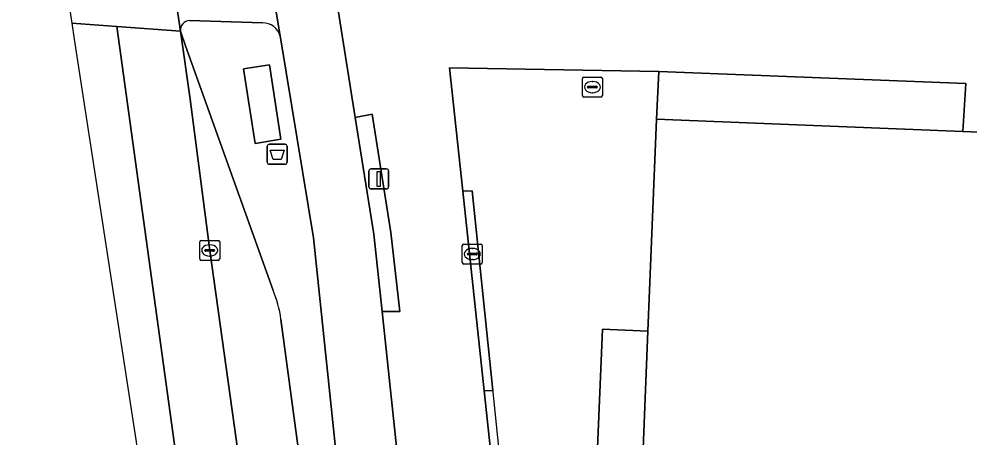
# Model space of a CAD drawing. Extents: x 160888 to 161385, y 386490 to 386908.
# Drawn here: x 160929.68 to 160977.26, y 386569.09 to 386590.06 of the extents above; entities that cross this region are included whole.
import ezdxf

# ---------------------------------------------------------------- set-up
doc = ezdxf.new("R2010")
doc.units = 0
for name, color, linetype in [('IMGEO_Afvalbak', 7, 'Continuous'), ('IMGEO_Brandkraan', 7, 'Continuous'), ('IMGEO_Fietspad_gesloten', 7, 'Continuous'), ('IMGEO_Groenvoorziening', 7, 'Continuous'), ('IMGEO_Haag', 7, 'Continuous'), ('IMGEO_Hek', 7, 'Continuous'), ('IMGEO_Kolk', 7, 'Continuous'), ('IMGEO_Lichtmast', 7, 'Continuous'), ('IMGEO_Pand', 7, 'Continuous'), ('IMGEO_Rijbaan_lokaal_gesloten', 7, 'Continuous'), ('IMGEO_Rijbaan_lokaal_open', 7, 'Continuous'), ('IMGEO_Voetpad_gesloten', 7, 'Continuous'), ('IMGEO_Voetpad_open', 7, 'Continuous')]:
    doc.layers.add(name, color=color, linetype=linetype)

msp = doc.modelspace()

# ---------------------------------------------------------------- linework, layer by layer
at = {"layer": 'IMGEO_Afvalbak'}
for p, q in [((160942.099, 386582.884), (160942.099, 386583.684)), ((160942.099, 386583.684), (160942.099, 386582.884)), ((160942.199, 386583.784), (160942.989, 386583.784)), ((160942.989, 386583.784), (160942.199, 386583.784)), ((160943.089, 386583.684), (160943.089, 386582.884)), ((160943.089, 386582.884), (160943.089, 386583.684)), ((160942.989, 386582.784), (160942.199, 386582.784)), ((160942.199, 386582.784), (160942.989, 386582.784))]:
    msp.add_line(p, q, dxfattribs=at)
msp.add_lwpolyline([(160942.242, 386583.498), (160942.946, 386583.498), (160942.797, 386583.028), (160942.391, 386583.028), (160942.242, 386583.498)], dxfattribs=at)
for centre, start, end in [((160942.199, 386583.684), 90, 180), ((160942.199, 386583.684), 90, 180), ((160942.989, 386583.684), 0, 90), ((160942.989, 386583.684), 360, 90), ((160942.199, 386582.884), 180, 270), ((160942.199, 386582.884), 180, 270), ((160942.989, 386582.884), 270, 0), ((160942.989, 386582.884), 270, 0)]:
    msp.add_arc(centre, 0.1, start, end, dxfattribs=at)
at = {"layer": 'IMGEO_Brandkraan'}
for p, q in [((160957.868, 386586.222), (160957.868, 386587.074)), ((160957.943, 386587.148), (160958.795, 386587.148)), ((160958.356, 386586.928), (160958.381, 386586.928)), ((160958.869, 386587.074), (160958.869, 386586.222)), ((160958.127, 386586.642), (160958.127, 386586.654)), ((160958.565, 386586.605), (160958.167, 386586.605)), ((160958.17, 386586.691), (160958.568, 386586.691)), ((160958.379, 386586.368), (160958.354, 386586.368)), ((160958.611, 386586.654), (160958.611, 386586.642)), ((160958.795, 386586.148), (160957.943, 386586.148))]:
    msp.add_line(p, q, dxfattribs=at)
for points in [[(160957.868, 386586.222), (160957.868, 386587.074)], [(160957.943, 386587.148), (160958.795, 386587.148)], [(160958.869, 386587.074), (160958.869, 386586.222)], [(160958.795, 386586.148), (160957.943, 386586.148)]]:
    msp.add_lwpolyline(points, dxfattribs=at)
for centre, radius, start, end in [((160957.945, 386587.072), 0.0765, 91.552, 178.448), ((160957.945, 386587.072), 0.0765, 91.552, 178.448), ((160958.793, 386587.072), 0.0765, 1.552, 88.448), ((160958.793, 386587.072), 0.0765, 1.552, 88.448), ((160958.167, 386586.651), 0.0403, 85.8775, 175.7526), ((160958.164, 386586.641), 0.0366, 178.938, 274.7102), ((160958.568, 386586.648), 0.043, 264.8664, 352.4533), ((160958.572, 386586.653), 0.0386, 1.7309, 96.639), ((160957.945, 386586.224), 0.0765, 181.552, 268.448), ((160957.945, 386586.224), 0.0765, 181.552, 268.448), ((160958.793, 386586.224), 0.0765, 271.552, 358.448), ((160958.793, 386586.224), 0.0765, 271.552, 358.448)]:
    msp.add_arc(centre, radius, start, end, dxfattribs=at)
for centre, major_axis, ratio, start_param, end_param in [((160958.355, 386586.648), (-0.387, 0.002), 0.722429, 4.712389, 7.853982), ((160958.38, 386586.648), (-0.39, 0.002), 0.717154, 1.570796, 4.712389)]:
    msp.add_ellipse(centre, major_axis=major_axis, ratio=ratio, start_param=start_param, end_param=end_param, dxfattribs=at)
at = {"layer": 'IMGEO_Fietspad_gesloten'}
for points in [[(160941.821, 386595.122), (160942.044, 386593.436), (160942.752, 386589.198), (160942.783, 386589.01), (160944.411, 386579.1), (160946.239, 386561.743), (160946.243, 386561.497), (160947.298, 386551.363), (160947.352, 386550.841), (160950.353, 386522.194), (160950.841, 386517.617), (160951.189, 386515.033), (160951.698, 386513.091), (160952.106, 386512.413), (160952.524, 386511.434), (160953.74, 386508.016), (160958.815, 386508.84)], [(160953.11, 386525.554), (160952.98, 386526.548), (160952.615, 386530.04), (160950.382, 386551.417), (160948.727, 386567.071), (160947.844, 386575.42), (160947.435, 386579.288), (160946.507, 386585.124), (160944.997, 386594.618)]]:
    msp.add_lwpolyline(points, dxfattribs=at)
at = {"layer": 'IMGEO_Groenvoorziening'}
for points in [[(160947.349, 386585.291), (160946.507, 386585.124), (160947.435, 386579.288), (160947.844, 386575.42), (160948.727, 386575.416), (160948.282, 386579.368)], [(160952.351, 386581.464), (160951.883, 386581.437), (160952.949, 386571.447), (160953.382, 386571.458)]]:
    msp.add_lwpolyline(points, close=True, dxfattribs=at)
at = {"layer": 'IMGEO_Haag'}
msp.add_lwpolyline([(160947.349, 386585.291), (160946.507, 386585.124), (160947.435, 386579.288), (160947.844, 386575.42), (160948.727, 386575.416), (160948.282, 386579.368)], close=True, dxfattribs=at)
at = {"layer": 'IMGEO_Hek'}
msp.add_lwpolyline([(160952.351, 386581.464), (160955.195, 386553.857), (160956.741, 386552.67), (160958.349, 386537.541)], dxfattribs=at)
at = {"layer": 'IMGEO_Kolk'}
for p, q in [((160938.721, 386578.048), (160938.721, 386578.9)), ((160938.796, 386578.974), (160939.648, 386578.974)), ((160939.209, 386578.754), (160939.234, 386578.754)), ((160939.722, 386578.9), (160939.722, 386578.048)), ((160951.858, 386577.869), (160951.858, 386578.721)), ((160951.933, 386578.795), (160952.785, 386578.795)), ((160952.859, 386578.721), (160952.859, 386577.869)), ((160938.98, 386578.468), (160938.98, 386578.48)), ((160939.418, 386578.431), (160939.02, 386578.431)), ((160939.023, 386578.517), (160939.421, 386578.517)), ((160939.232, 386578.194), (160939.207, 386578.194)), ((160939.464, 386578.48), (160939.464, 386578.468)), ((160952.117, 386578.289), (160952.117, 386578.301)), ((160952.555, 386578.252), (160952.157, 386578.252)), ((160952.16, 386578.338), (160952.558, 386578.338)), ((160952.346, 386578.575), (160952.371, 386578.575)), ((160952.601, 386578.301), (160952.601, 386578.289)), ((160939.648, 386577.974), (160938.796, 386577.974)), ((160952.785, 386577.795), (160951.933, 386577.795)), ((160952.369, 386578.015), (160952.344, 386578.015))]:
    msp.add_line(p, q, dxfattribs=at)
for points in [[(160938.721, 386578.048), (160938.721, 386578.9)], [(160938.796, 386578.974), (160939.648, 386578.974)], [(160939.722, 386578.9), (160939.722, 386578.048)], [(160951.858, 386577.869), (160951.858, 386578.721)], [(160951.933, 386578.795), (160952.785, 386578.795)], [(160952.859, 386578.721), (160952.859, 386577.869)], [(160939.648, 386577.974), (160938.796, 386577.974)], [(160952.785, 386577.795), (160951.933, 386577.795)]]:
    msp.add_lwpolyline(points, dxfattribs=at)
for centre, radius, start, end in [((160938.798, 386578.898), 0.0765, 91.552, 178.448), ((160938.798, 386578.898), 0.0765, 91.552, 178.448), ((160939.646, 386578.898), 0.0765, 1.552, 88.448), ((160939.646, 386578.898), 0.0765, 1.552, 88.448), ((160951.935, 386578.719), 0.0765, 91.552, 178.448), ((160951.935, 386578.719), 0.0765, 91.552, 178.448), ((160952.783, 386578.719), 0.0765, 1.552, 88.448), ((160952.783, 386578.719), 0.0765, 1.552, 88.448), ((160939.02, 386578.477), 0.0403, 85.8775, 175.7526), ((160939.017, 386578.467), 0.0366, 178.938, 274.7102), ((160939.421, 386578.474), 0.043, 264.8664, 352.4533), ((160939.425, 386578.479), 0.0386, 1.7309, 96.639), ((160952.157, 386578.298), 0.0403, 85.8775, 175.7526), ((160952.154, 386578.288), 0.0366, 178.938, 274.7102), ((160952.558, 386578.295), 0.043, 264.8664, 352.4533), ((160952.562, 386578.3), 0.0386, 1.7309, 96.639), ((160938.798, 386578.05), 0.0765, 181.552, 268.448), ((160938.798, 386578.05), 0.0765, 181.552, 268.448), ((160939.646, 386578.05), 0.0765, 271.552, 358.448), ((160939.646, 386578.05), 0.0765, 271.552, 358.448), ((160951.935, 386577.871), 0.0765, 181.552, 268.448), ((160951.935, 386577.871), 0.0765, 181.552, 268.448), ((160952.783, 386577.871), 0.0765, 271.552, 358.448), ((160952.783, 386577.871), 0.0765, 271.552, 358.448)]:
    msp.add_arc(centre, radius, start, end, dxfattribs=at)
for centre, major_axis, ratio, start_param, end_param in [((160939.208, 386578.474), (-0.387, 0.002), 0.722429, 4.712389, 7.853982), ((160939.233, 386578.474), (-0.39, 0.002), 0.717154, 1.570796, 4.712389), ((160952.345, 386578.295), (-0.387, 0.002), 0.722429, 4.712389, 7.853982), ((160952.37, 386578.295), (-0.39, 0.002), 0.717154, 1.570796, 4.712389)]:
    msp.add_ellipse(centre, major_axis=major_axis, ratio=ratio, start_param=start_param, end_param=end_param, dxfattribs=at)
at = {"layer": 'IMGEO_Lichtmast'}
for p, q in [((160947.285, 386582.554), (160948.075, 386582.554)), ((160948.075, 386582.554), (160947.285, 386582.554)), ((160947.185, 386581.654), (160947.185, 386582.454)), ((160947.185, 386582.454), (160947.185, 386581.654)), ((160948.175, 386582.454), (160948.175, 386581.654)), ((160948.175, 386581.654), (160948.175, 386582.454)), ((160948.075, 386581.554), (160947.285, 386581.554)), ((160947.285, 386581.554), (160948.075, 386581.554))]:
    msp.add_line(p, q, dxfattribs=at)
msp.add_lwpolyline([(160947.605, 386582.429), (160947.755, 386582.429), (160947.755, 386581.679), (160947.605, 386581.679), (160947.605, 386582.429)], dxfattribs=at)
for centre, start, end in [((160947.285, 386582.454), 90, 180), ((160947.285, 386582.454), 90, 180), ((160948.075, 386582.454), 0, 90), ((160948.075, 386582.454), 360, 90), ((160947.285, 386581.654), 180, 270), ((160947.285, 386581.654), 180, 270), ((160948.075, 386581.654), 270, 0), ((160948.075, 386581.654), 270, 0)]:
    msp.add_arc(centre, 0.1, start, end, dxfattribs=at)
at = {"layer": 'IMGEO_Pand'}
msp.add_lwpolyline([(161042.986, 386581.802), (161011.368, 386583.058), (161000, 386583.51), (160979.803, 386584.313), (160976.892, 386584.429), (160964.455, 386584.923), (160961.567, 386585.038), (160961.144, 386574.431), (160960.308, 386553.441), (160960.274, 386552.584), (160959.971, 386544.983), (160959.762, 386539.713), (160959.495, 386533.022), (160958.695, 386533.049), (160958.68, 386532.619), (160968.805, 386532.221), (160970.544, 386532.153), (160973.555, 386525.878), (160976.555, 386519.628), (160979.196, 386514.123), (161002.953, 386513.11), (161051.083, 386511.057)], dxfattribs=at)
at = {"layer": 'IMGEO_Rijbaan_lokaal_gesloten'}
for points in [[(160932.317, 386589.851), (160934.57, 386589.683), (160937.755, 386589.447), (160937.185, 386593.356), (160937.167, 386593.482), (160936.816, 386595.539), (160936.354, 386598.512), (160936.28, 386599.406), (160936.001, 386600.618), (160935.61, 386603.505), (160935.593, 386603.629), (160935.118, 386606.678), (160932.058, 386606.841), (160929.683, 386606.968)], [(160944.965, 386507.646), (160945.812, 386507.682), (160941.501, 386539.482), (160934.57, 386589.683), (160932.317, 386589.851), (160932.441, 386589.042), (160941.741, 386528.595)]]:
    msp.add_lwpolyline(points, close=True, dxfattribs=at)
for points in [[(160943.182, 386550.236), (160943.147, 386550.482), (160941.588, 386561.627), (160939.222, 386578.474), (160938.243, 386586.045), (160937.755, 386589.447), (160934.57, 386589.683), (160941.501, 386539.482), (160945.812, 386507.682), (160949.152, 386507.823), (160948.521, 386511.178), (160947.929, 386515.397), (160947.319, 386519.808), (160946.348, 386526.91), (160945.722, 386531.629)], [(160942.375, 386576.511), (160938.015, 386588.707), (160937.755, 386589.447), (160938.243, 386586.045), (160939.222, 386578.474), (160941.588, 386561.627), (160943.147, 386550.482), (160943.182, 386550.236), (160943.856, 386545.076), (160945.479, 386533.38)], [(160944.59, 386561.555), (160942.782, 386575.019)]]:
    msp.add_lwpolyline(points, dxfattribs=at)
msp.add_arc((160937.717, 386574.439), 5.098, 6.5345, 23.9823, dxfattribs=at)
at = {"layer": 'IMGEO_Rijbaan_lokaal_open'}
msp.add_lwpolyline([(160961.144, 386574.431), (160958.871, 386574.527), (160957.983, 386553.54), (160960.308, 386553.441)], close=True, dxfattribs=at)
at = {"layer": 'IMGEO_Voetpad_gesloten'}
msp.add_lwpolyline([(160942.22, 386587.76), (160940.913, 386587.56), (160941.5, 386583.825), (160942.788, 386584.04)], close=True, dxfattribs=at)
at = {"layer": 'IMGEO_Voetpad_open'}
for points in [[(160944.997, 386594.618), (160946.507, 386585.124), (160947.349, 386585.291), (160948.282, 386579.368), (160948.727, 386575.416), (160947.844, 386575.42), (160948.727, 386567.071), (160949.581, 386567.157), (160951.928, 386544.851), (160953.489, 386530.161), (160953.924, 386525.903), (160954.847, 386516.749)], [(160942.752, 386589.198), (160942.044, 386593.436)], [(160937.185, 386593.356), (160937.755, 386589.447)], [(160941.869, 386589.859), (160938.215, 386589.975)], [(160938.215, 386589.975), (160941.869, 386589.859)], [(160937.755, 386589.447), (160938.015, 386588.707), (160942.375, 386576.511)], [(160944.411, 386579.1), (160942.783, 386589.01), (160942.752, 386589.198)], [(160957.983, 386553.54), (160958.871, 386574.527), (160961.144, 386574.431), (160961.567, 386585.038), (160961.688, 386587.428), (160951.225, 386587.606), (160951.883, 386581.437), (160952.351, 386581.464), (160953.382, 386571.458), (160952.949, 386571.447), (160953.265, 386568.489)], [(160973.555, 386525.878), (160970.544, 386532.153), (160968.805, 386532.221), (160958.68, 386532.619), (160958.378, 386532.631), (160957.864, 386537.504), (160956.297, 386552.371), (160954.851, 386553.616), (160953.265, 386568.489), (160952.949, 386571.447), (160951.883, 386581.437), (160951.225, 386587.606), (160961.688, 386587.428), (160977.057, 386586.823), (160976.892, 386584.429), (160979.803, 386584.313), (160979.913, 386586.677), (161000, 386585.882), (161015.434, 386585.271)], [(160942.782, 386575.019), (160944.59, 386561.555), (160945.202, 386557.752), (160945.368, 386555.015), (160945.383, 386551.279), (160947.298, 386551.363), (160946.243, 386561.497), (160946.239, 386561.743), (160944.411, 386579.1)]]:
    msp.add_lwpolyline(points, dxfattribs=at)
for points in [[(160941.5, 386583.825), (160940.913, 386587.56), (160942.22, 386587.76), (160942.788, 386584.04)], [(160961.567, 386585.038), (160964.455, 386584.923), (160976.892, 386584.429), (160977.057, 386586.823), (160961.688, 386587.428)]]:
    msp.add_lwpolyline(points, close=True, dxfattribs=at)
for centre, radius, start, end in [((160938.231, 386589.497), 0.478, 91.895, 185.9795), ((160938.231, 386589.497), 0.478, 91.895, 185.9795), ((160941.882, 386588.956), 0.903, 15.5533, 90.8108), ((160941.882, 386588.956), 0.903, 15.5533, 90.8108), ((160937.717, 386574.439), 5.098, 6.5345, 23.9823)]:
    msp.add_arc(centre, radius, start, end, dxfattribs=at)

doc.saveas('drawing.dxf')
